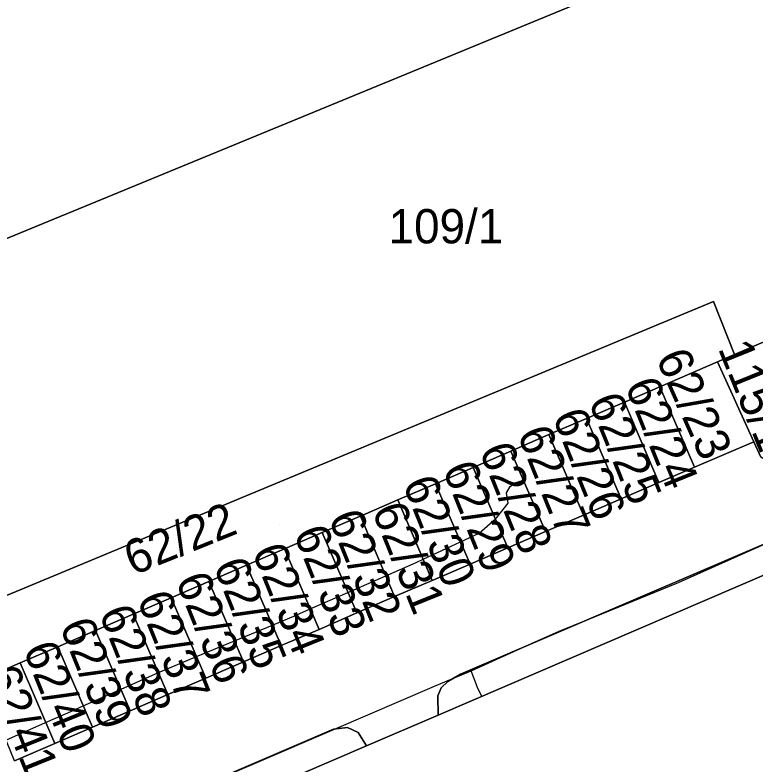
# Model space of a CAD drawing. Extents: x -264070 to -262271, y -1238894 to -1238141.
# Drawn here: x -263324.84 to -263281.67, y -1238740.84 to -1238697.15 of the extents above; entities that cross this region are included whole.
import ezdxf

# ---------------------------------------------------------------- set-up
doc = ezdxf.new("R2010")
doc.units = 0
for name, color, linetype in [('body_kn', 7, 'Continuous'), ('kladpar_druhypozemkov', 7, 'Continuous'), ('kladpar_hranice', 7, 'Continuous'), ('kladpar_parcelnecisla', 7, 'Continuous'), ('kladpar_plochy', 7, 'Continuous'), ('tarchy_linie', 7, 'Continuous')]:
    doc.layers.add(name, color=color, linetype=linetype)

msp = doc.modelspace()

# ---------------------------------------------------------------- linework, layer by layer
at = {"layer": 'body_kn'}
for p, q in [((-263284.1, -1238713.86), (-263284.1, -1238713.86)), ((-263282.87, -1238716.96), (-263282.87, -1238716.96)), ((-263283.86, -1238717.39), (-263283.86, -1238717.39)), ((-263287.22, -1238718.84), (-263287.22, -1238718.84)), ((-263287.22, -1238718.84), (-263287.22, -1238718.84)), ((-263289.29, -1238719.73), (-263289.29, -1238719.73)), ((-263289.29, -1238719.73), (-263289.29, -1238719.73)), ((-263291.5, -1238720.69), (-263291.5, -1238720.69)), ((-263291.5, -1238720.69), (-263291.5, -1238720.69)), ((-263293.7, -1238721.63), (-263293.7, -1238721.63)), ((-263293.7, -1238721.63), (-263293.7, -1238721.63)), ((-263281.74, -1238722.05), (-263281.74, -1238722.05)), ((-263295.91, -1238722.59), (-263295.91, -1238722.59)), ((-263295.91, -1238722.59), (-263295.91, -1238722.59)), ((-263298.11, -1238723.54), (-263298.11, -1238723.54)), ((-263298.11, -1238723.54), (-263298.11, -1238723.54)), ((-263285.2, -1238723.53), (-263285.2, -1238723.53)), ((-263300.31, -1238724.49), (-263300.31, -1238724.49)), ((-263295.69, -1238724.44), (-263295.69, -1238724.44)), ((-263295.18, -1238724.28), (-263295.18, -1238724.28)), ((-263295.17, -1238724.28), (-263295.17, -1238724.28)), ((-263287.28, -1238724.42), (-263287.28, -1238724.42)), ((-263295.96, -1238724.65), (-263295.96, -1238724.65)), ((-263302.51, -1238725.44), (-263302.51, -1238725.44)), ((-263302.51, -1238725.44), (-263302.51, -1238725.44)), ((-263296.18, -1238725.03), (-263296.18, -1238725.03)), ((-263289.48, -1238725.37), (-263289.48, -1238725.37)), ((-263296.08, -1238725.63), (-263296.08, -1238725.63)), ((-263304.74, -1238726.4), (-263304.74, -1238726.4)), ((-263304.69, -1238726.38), (-263304.69, -1238726.38)), ((-263304.69, -1238726.38), (-263304.69, -1238726.38)), ((-263296.82, -1238726.54), (-263296.82, -1238726.54)), ((-263296.74, -1238726.47), (-263296.74, -1238726.47)), ((-263291.69, -1238726.32), (-263291.69, -1238726.32)), ((-263306.92, -1238727.34), (-263306.92, -1238727.34)), ((-263306.92, -1238727.34), (-263306.92, -1238727.34)), ((-263297.77, -1238727.37), (-263297.77, -1238727.37)), ((-263293.89, -1238727.27), (-263293.89, -1238727.27)), ((-263298.86, -1238727.88), (-263298.86, -1238727.88)), ((-263309.13, -1238728.29), (-263309.13, -1238728.29)), ((-263296.09, -1238728.23), (-263296.09, -1238728.23)), ((-263301.03, -1238728.9), (-263301.03, -1238728.9)), ((-263311.33, -1238729.24), (-263311.33, -1238729.24)), ((-263311.33, -1238729.24), (-263311.33, -1238729.24)), ((-263301.44, -1238729.09), (-263301.44, -1238729.09)), ((-263298.3, -1238729.18), (-263298.3, -1238729.18)), ((-263298.3, -1238729.18), (-263298.3, -1238729.18)), ((-263313.54, -1238730.2), (-263313.54, -1238730.2)), ((-263303.22, -1238729.87), (-263303.22, -1238729.87)), ((-263300.5, -1238730.13), (-263300.5, -1238730.13)), ((-263286.13, -1238730.25), (-263286.13, -1238730.25)), ((-263305.42, -1238730.83), (-263305.42, -1238730.83)), ((-263302.7, -1238731.08), (-263302.7, -1238731.08)), ((-263315.74, -1238731.15), (-263315.74, -1238731.15)), ((-263307.62, -1238731.8), (-263307.62, -1238731.8)), ((-263317.95, -1238732.1), (-263317.95, -1238732.1)), ((-263308.44, -1238732.16), (-263308.44, -1238732.16)), ((-263304.9, -1238732.03), (-263304.9, -1238732.03)), ((-263291.47, -1238732.43), (-263291.47, -1238732.43)), ((-263309.83, -1238732.74), (-263309.83, -1238732.74)), ((-263320.14, -1238733.05), (-263320.14, -1238733.05)), ((-263320.14, -1238733.05), (-263320.14, -1238733.05)), ((-263307.11, -1238732.99), (-263307.11, -1238732.99)), ((-263307.11, -1238732.99), (-263307.11, -1238732.99)), ((-263293.1, -1238733.1), (-263293.1, -1238733.1)), ((-263312.04, -1238733.65), (-263312.04, -1238733.65)), ((-263322.35, -1238734), (-263322.35, -1238734)), ((-263322.35, -1238734), (-263322.35, -1238734)), ((-263309.31, -1238733.94), (-263309.31, -1238733.94)), ((-263294.71, -1238733.82), (-263294.71, -1238733.82)), ((-263314.26, -1238734.57), (-263314.26, -1238734.57)), ((-263324.55, -1238734.95), (-263324.55, -1238734.95)), ((-263324.55, -1238734.95), (-263324.55, -1238734.95)), ((-263311.51, -1238734.89), (-263311.51, -1238734.89)), ((-263311.51, -1238734.89), (-263311.51, -1238734.89)), ((-263315.51, -1238735.09), (-263315.51, -1238735.09)), ((-263298.23, -1238735.4), (-263298.23, -1238735.4)), ((-263316.47, -1238735.51), (-263316.47, -1238735.51)), ((-263313.72, -1238735.84), (-263313.72, -1238735.84)), ((-263313.72, -1238735.84), (-263313.72, -1238735.84)), ((-263299.26, -1238735.84), (-263299.26, -1238735.84)), ((-263298.86, -1238735.6), (-263298.86, -1238735.6)), ((-263299.6, -1238736.04), (-263299.6, -1238736.04)), ((-263318.66, -1238736.48), (-263318.66, -1238736.48)), ((-263315.92, -1238736.79), (-263315.92, -1238736.79)), ((-263315.92, -1238736.79), (-263315.92, -1238736.79)), ((-263300.51, -1238736.37), (-263300.51, -1238736.37)), ((-263299.99, -1238736.4), (-263299.99, -1238736.4)), ((-263297.86, -1238736.39), (-263297.86, -1238736.39)), ((-263300.17, -1238736.87), (-263300.17, -1238736.87)), ((-263297.62, -1238736.9), (-263297.62, -1238736.9)), ((-263320.87, -1238737.45), (-263320.87, -1238737.45)), ((-263321.76, -1238737.85), (-263321.76, -1238737.85)), ((-263318.12, -1238737.75), (-263318.12, -1238737.75)), ((-263300.15, -1238737.99), (-263300.15, -1238737.99)), ((-263323.06, -1238738.43), (-263323.06, -1238738.43)), ((-263320.33, -1238738.7), (-263320.33, -1238738.7)), ((-263306.27, -1238738.82), (-263306.27, -1238738.82)), ((-263306.2, -1238738.81), (-263306.2, -1238738.81)), ((-263305.44, -1238738.71), (-263305.44, -1238738.71)), ((-263304.83, -1238739), (-263304.83, -1238739)), ((-263322.53, -1238739.65), (-263322.53, -1238739.65)), ((-263304.33, -1238739.79), (-263304.33, -1238739.79))]:
    msp.add_line(p, q, dxfattribs=at)
at = {"layer": 'kladpar_druhypozemkov'}
for p, q in [((-263299.5, -1238708.47), (-263299.5, -1238708.47)), ((-263288.12, -1238720.34), (-263288.12, -1238720.34)), ((-263284.01, -1238720.72), (-263284.01, -1238720.72)), ((-263290.12, -1238721.22), (-263290.12, -1238721.22)), ((-263292.04, -1238722.19), (-263292.04, -1238722.19)), ((-263294.47, -1238722.95), (-263294.47, -1238722.95)), ((-263296.69, -1238723.99), (-263296.69, -1238723.99)), ((-263298.85, -1238725.07), (-263298.85, -1238725.07)), ((-263300.92, -1238726.07), (-263300.92, -1238726.07)), ((-263309.43, -1238726.9), (-263309.43, -1238726.9)), ((-263303.11, -1238727.18), (-263303.11, -1238727.18)), ((-263305.53, -1238728.03), (-263305.53, -1238728.03)), ((-263307.76, -1238729.18), (-263307.76, -1238729.18)), ((-263310.03, -1238729.95), (-263310.03, -1238729.95)), ((-263311.88, -1238730.72), (-263311.88, -1238730.72)), ((-263314.03, -1238731.53), (-263314.03, -1238731.53)), ((-263315.99, -1238732.72), (-263315.99, -1238732.72)), ((-263318.56, -1238733.72), (-263318.56, -1238733.72)), ((-263320.33, -1238734.8), (-263320.33, -1238734.8)), ((-263322.33, -1238735.64), (-263322.33, -1238735.64)), ((-263324.67, -1238736.8), (-263324.67, -1238736.8))]:
    msp.add_line(p, q, dxfattribs=at)
at = {"layer": 'kladpar_hranice'}
for points in [[(-263241.51, -1238642.66), (-263237.17, -1238653.7), (-263255.99, -1238661.44), (-263248.99, -1238678.33), (-263260.93, -1238683.43), (-263264.45, -1238684.93), (-263267.46, -1238686.21), (-263268.81, -1238686.79), (-263275.48, -1238689.64), (-263343.01, -1238717.45), (-263346.81, -1238709.49), (-263349.16, -1238704.58), (-263352.6, -1238697.37)], [(-263275.48, -1238689.64), (-263266.88, -1238707.61), (-263265.91, -1238709.64), (-263266.63, -1238709.95), (-263268.9, -1238710.93), (-263271.44, -1238712.03), (-263273.64, -1238712.98), (-263275.85, -1238713.93), (-263277.93, -1238714.83), (-263281.2, -1238716.24), (-263282.87, -1238716.96), (-263284.1, -1238713.86), (-263333.91, -1238734.58), (-263343.01, -1238717.45), (-263275.48, -1238689.64)], [(-263226.16, -1238704.45), (-263298.86, -1238735.6), (-263299.6, -1238736.04), (-263299.99, -1238736.4), (-263300.17, -1238736.87), (-263300.15, -1238737.99), (-263304.33, -1238739.79), (-263304.83, -1238739), (-263305.44, -1238738.71), (-263306.27, -1238738.82), (-263322.73, -1238745.9), (-263323.57, -1238746.43), (-263324.21, -1238747.09), (-263324.61, -1238747.78), (-263324.77, -1238748.55), (-263324.82, -1238749.33), (-263324.62, -1238750.13), (-263317.97, -1238765.56)], [(-263224.32, -1238705.38), (-263300.15, -1238737.99), (-263300.17, -1238736.87), (-263299.99, -1238736.4), (-263299.6, -1238736.04), (-263298.86, -1238735.6), (-263226.16, -1238704.45)], [(-263323.37, -1238747.98), (-263304.33, -1238739.79), (-263300.15, -1238737.99), (-263224.32, -1238705.38)], [(-263333.91, -1238734.58), (-263284.1, -1238713.86), (-263282.87, -1238716.96), (-263283.86, -1238717.39), (-263287.22, -1238718.84), (-263289.29, -1238719.73), (-263291.5, -1238720.69), (-263293.7, -1238721.63), (-263295.91, -1238722.59), (-263298.11, -1238723.54), (-263300.31, -1238724.49), (-263302.51, -1238725.44), (-263304.69, -1238726.38), (-263304.74, -1238726.4), (-263306.92, -1238727.34), (-263309.13, -1238728.29), (-263311.33, -1238729.24), (-263313.54, -1238730.2), (-263315.74, -1238731.15), (-263317.95, -1238732.1), (-263320.14, -1238733.05), (-263322.35, -1238734), (-263324.55, -1238734.95), (-263326.82, -1238735.93)], [(-263281.2, -1238716.24), (-263279.15, -1238720.9), (-263279.03, -1238721.21), (-263278.93, -1238721.54), (-263278.94, -1238722.03), (-263279.23, -1238722.47), (-263280.08, -1238722.95), (-263280.7, -1238723.12), (-263281.09, -1238723.1), (-263281.33, -1238722.95), (-263281.74, -1238722.05), (-263283.86, -1238717.39), (-263282.87, -1238716.96), (-263281.2, -1238716.24)], [(-263287.22, -1238718.84), (-263283.86, -1238717.39), (-263281.74, -1238722.05), (-263285.2, -1238723.53), (-263287.22, -1238718.84)], [(-263289.29, -1238719.73), (-263287.22, -1238718.84), (-263285.2, -1238723.53), (-263287.28, -1238724.42), (-263289.29, -1238719.73)], [(-263291.5, -1238720.69), (-263289.29, -1238719.73), (-263287.28, -1238724.42), (-263289.48, -1238725.37), (-263291.5, -1238720.69)], [(-263293.7, -1238721.63), (-263291.5, -1238720.69), (-263289.48, -1238725.37), (-263291.69, -1238726.32), (-263293.7, -1238721.63)], [(-263295.91, -1238722.59), (-263293.7, -1238721.63), (-263291.69, -1238726.32), (-263293.89, -1238727.27), (-263295.91, -1238722.59)], [(-263324.87, -1238740.66), (-263322.53, -1238739.65), (-263320.33, -1238738.7), (-263318.12, -1238737.75), (-263315.92, -1238736.79), (-263313.72, -1238735.84), (-263311.51, -1238734.89), (-263309.31, -1238733.94), (-263307.11, -1238732.99), (-263304.9, -1238732.03), (-263302.7, -1238731.08), (-263300.5, -1238730.13), (-263298.3, -1238729.18), (-263296.09, -1238728.23), (-263293.89, -1238727.27), (-263291.69, -1238726.32), (-263289.48, -1238725.37), (-263287.28, -1238724.42), (-263285.2, -1238723.53), (-263281.74, -1238722.05), (-263281.33, -1238722.95)], [(-263298.11, -1238723.54), (-263295.91, -1238722.59), (-263293.89, -1238727.27), (-263296.09, -1238728.23), (-263298.11, -1238723.54)], [(-263298.3, -1238729.18), (-263300.31, -1238724.49), (-263298.11, -1238723.54), (-263296.09, -1238728.23), (-263298.3, -1238729.18)], [(-263302.51, -1238725.44), (-263300.31, -1238724.49), (-263298.3, -1238729.18), (-263300.5, -1238730.13), (-263302.51, -1238725.44)], [(-263304.69, -1238726.38), (-263302.51, -1238725.44), (-263300.5, -1238730.13), (-263302.7, -1238731.08), (-263304.69, -1238726.38)], [(-263306.92, -1238727.34), (-263304.74, -1238726.4), (-263304.69, -1238726.38), (-263302.7, -1238731.08), (-263304.9, -1238732.03), (-263306.92, -1238727.34)], [(-263307.11, -1238732.99), (-263309.13, -1238728.29), (-263306.92, -1238727.34), (-263304.9, -1238732.03), (-263307.11, -1238732.99)], [(-263311.33, -1238729.24), (-263309.13, -1238728.29), (-263307.11, -1238732.99), (-263309.31, -1238733.94), (-263311.33, -1238729.24)], [(-263311.51, -1238734.89), (-263313.54, -1238730.2), (-263311.33, -1238729.24), (-263309.31, -1238733.94), (-263311.51, -1238734.89)], [(-263313.72, -1238735.84), (-263315.74, -1238731.15), (-263313.54, -1238730.2), (-263311.51, -1238734.89), (-263313.72, -1238735.84)], [(-263315.92, -1238736.79), (-263317.95, -1238732.1), (-263315.74, -1238731.15), (-263313.72, -1238735.84), (-263315.92, -1238736.79)], [(-263320.14, -1238733.05), (-263317.95, -1238732.1), (-263315.92, -1238736.79), (-263318.12, -1238737.75), (-263320.14, -1238733.05)], [(-263322.35, -1238734), (-263320.14, -1238733.05), (-263318.12, -1238737.75), (-263320.33, -1238738.7), (-263322.35, -1238734)], [(-263324.55, -1238734.95), (-263322.35, -1238734), (-263320.33, -1238738.7), (-263322.53, -1238739.65), (-263324.55, -1238734.95)], [(-263326.82, -1238735.93), (-263324.55, -1238734.95), (-263322.53, -1238739.65), (-263324.87, -1238740.66), (-263326.82, -1238735.93)], [(-263317.97, -1238765.56), (-263324.62, -1238750.13), (-263324.82, -1238749.33), (-263324.77, -1238748.55), (-263324.61, -1238747.78), (-263324.21, -1238747.09), (-263323.57, -1238746.43), (-263322.73, -1238745.9), (-263306.27, -1238738.82), (-263305.44, -1238738.71), (-263304.83, -1238739), (-263304.33, -1238739.79), (-263323.37, -1238747.98), (-263302.01, -1238797.64)]]:
    msp.add_lwpolyline(points, dxfattribs=at)
at = {"layer": 'kladpar_plochy'}
for p, q in [((-263322.73, -1238745.9), (-263306.27, -1238738.82)), ((-263306.27, -1238738.82), (-263305.44, -1238738.71)), ((-263305.44, -1238738.71), (-263304.83, -1238739)), ((-263304.83, -1238739), (-263304.33, -1238739.79)), ((-263304.33, -1238739.79), (-263323.37, -1238747.98))]:
    msp.add_line(p, q, dxfattribs=at)
for points in [[(-263241.51, -1238642.66), (-263237.17, -1238653.7), (-263255.99, -1238661.44), (-263248.99, -1238678.33), (-263260.93, -1238683.43), (-263264.45, -1238684.93), (-263267.46, -1238686.21), (-263268.81, -1238686.79), (-263275.48, -1238689.64), (-263343.01, -1238717.45), (-263346.81, -1238709.49), (-263349.16, -1238704.58), (-263352.6, -1238697.37)], [(-263226.16, -1238704.45), (-263298.86, -1238735.6), (-263299.6, -1238736.04), (-263299.99, -1238736.4), (-263300.17, -1238736.87), (-263300.15, -1238737.99), (-263304.33, -1238739.79), (-263304.83, -1238739), (-263305.44, -1238738.71), (-263306.27, -1238738.82), (-263322.73, -1238745.9), (-263323.57, -1238746.43), (-263324.21, -1238747.09), (-263324.61, -1238747.78), (-263324.77, -1238748.55), (-263324.82, -1238749.33), (-263324.62, -1238750.13), (-263317.97, -1238765.56)], [(-263224.32, -1238705.38), (-263300.15, -1238737.99), (-263300.17, -1238736.87), (-263299.99, -1238736.4), (-263299.6, -1238736.04), (-263298.86, -1238735.6), (-263226.16, -1238704.45)], [(-263225.74, -1238809.65), (-263240.99, -1238773.98), (-263243.16, -1238774.92), (-263257.16, -1238742.42), (-263270.48, -1238748.14), (-263256.41, -1238780.69), (-263285.84, -1238793.42), (-263285.27, -1238794.7), (-263285.76, -1238794.9), (-263286.32, -1238793.58), (-263299.44, -1238799.25), (-263300.44, -1238797), (-263302.01, -1238797.64), (-263323.37, -1238747.98), (-263304.33, -1238739.79), (-263300.15, -1238737.99), (-263224.32, -1238705.38)], [(-263333.91, -1238734.58), (-263284.1, -1238713.86), (-263282.87, -1238716.96), (-263283.86, -1238717.39), (-263287.22, -1238718.84), (-263289.29, -1238719.73), (-263291.5, -1238720.69), (-263293.7, -1238721.63), (-263295.91, -1238722.59), (-263298.11, -1238723.54), (-263300.31, -1238724.49), (-263302.51, -1238725.44), (-263304.69, -1238726.38), (-263304.74, -1238726.4), (-263306.92, -1238727.34), (-263309.13, -1238728.29), (-263311.33, -1238729.24), (-263313.54, -1238730.2), (-263315.74, -1238731.15), (-263317.95, -1238732.1), (-263320.14, -1238733.05), (-263322.35, -1238734), (-263324.55, -1238734.95), (-263326.82, -1238735.93)], [(-263324.87, -1238740.66), (-263322.53, -1238739.65), (-263320.33, -1238738.7), (-263318.12, -1238737.75), (-263315.92, -1238736.79), (-263313.72, -1238735.84), (-263311.51, -1238734.89), (-263309.31, -1238733.94), (-263307.11, -1238732.99), (-263304.9, -1238732.03), (-263302.7, -1238731.08), (-263300.5, -1238730.13), (-263298.3, -1238729.18), (-263296.09, -1238728.23), (-263293.89, -1238727.27), (-263291.69, -1238726.32), (-263289.48, -1238725.37), (-263287.28, -1238724.42), (-263285.2, -1238723.53), (-263281.74, -1238722.05), (-263281.33, -1238722.95)]]:
    msp.add_lwpolyline(points, dxfattribs=at)
for points in [[(-263275.48, -1238689.64), (-263266.88, -1238707.61), (-263265.91, -1238709.64), (-263266.63, -1238709.95), (-263268.9, -1238710.93), (-263271.44, -1238712.03), (-263273.64, -1238712.98), (-263275.85, -1238713.93), (-263277.93, -1238714.83), (-263281.2, -1238716.24), (-263282.87, -1238716.96), (-263284.1, -1238713.86), (-263333.91, -1238734.58), (-263343.01, -1238717.45)], [(-263281.2, -1238716.24), (-263279.15, -1238720.9), (-263279.03, -1238721.21), (-263278.93, -1238721.54), (-263278.94, -1238722.03), (-263279.23, -1238722.47), (-263280.08, -1238722.95), (-263280.7, -1238723.12), (-263281.09, -1238723.1), (-263281.33, -1238722.95), (-263281.74, -1238722.05), (-263283.86, -1238717.39), (-263282.87, -1238716.96)], [(-263287.22, -1238718.84), (-263283.86, -1238717.39), (-263281.74, -1238722.05), (-263285.2, -1238723.53)], [(-263289.29, -1238719.73), (-263287.22, -1238718.84), (-263285.2, -1238723.53), (-263287.28, -1238724.42)], [(-263291.5, -1238720.69), (-263289.29, -1238719.73), (-263287.28, -1238724.42), (-263289.48, -1238725.37)], [(-263293.7, -1238721.63), (-263291.5, -1238720.69), (-263289.48, -1238725.37), (-263291.69, -1238726.32)], [(-263295.91, -1238722.59), (-263293.7, -1238721.63), (-263291.69, -1238726.32), (-263293.89, -1238727.27)], [(-263298.11, -1238723.54), (-263295.91, -1238722.59), (-263293.89, -1238727.27), (-263296.09, -1238728.23)], [(-263298.3, -1238729.18), (-263300.31, -1238724.49), (-263298.11, -1238723.54), (-263296.09, -1238728.23)], [(-263302.51, -1238725.44), (-263300.31, -1238724.49), (-263298.3, -1238729.18), (-263300.5, -1238730.13)], [(-263304.69, -1238726.38), (-263302.51, -1238725.44), (-263300.5, -1238730.13), (-263302.7, -1238731.08)], [(-263306.92, -1238727.34), (-263304.74, -1238726.4), (-263304.69, -1238726.38), (-263302.7, -1238731.08), (-263304.9, -1238732.03)], [(-263307.11, -1238732.99), (-263309.13, -1238728.29), (-263306.92, -1238727.34), (-263304.9, -1238732.03)], [(-263311.33, -1238729.24), (-263309.13, -1238728.29), (-263307.11, -1238732.99), (-263309.31, -1238733.94)], [(-263311.51, -1238734.89), (-263313.54, -1238730.2), (-263311.33, -1238729.24), (-263309.31, -1238733.94)], [(-263313.72, -1238735.84), (-263315.74, -1238731.15), (-263313.54, -1238730.2), (-263311.51, -1238734.89)], [(-263315.92, -1238736.79), (-263317.95, -1238732.1), (-263315.74, -1238731.15), (-263313.72, -1238735.84)], [(-263320.14, -1238733.05), (-263317.95, -1238732.1), (-263315.92, -1238736.79), (-263318.12, -1238737.75)], [(-263322.35, -1238734), (-263320.14, -1238733.05), (-263318.12, -1238737.75), (-263320.33, -1238738.7)], [(-263324.55, -1238734.95), (-263322.35, -1238734), (-263320.33, -1238738.7), (-263322.53, -1238739.65)], [(-263326.82, -1238735.93), (-263324.55, -1238734.95), (-263322.53, -1238739.65), (-263324.87, -1238740.66)]]:
    msp.add_lwpolyline(points, close=True, dxfattribs=at)
at = {"layer": 'tarchy_linie'}
for points in [[(-263297.62, -1238736.9), (-263297.86, -1238736.39), (-263298.23, -1238735.4), (-263294.71, -1238733.82), (-263293.1, -1238733.1), (-263291.47, -1238732.43), (-263286.13, -1238730.25), (-263281.61, -1238728.24), (-263279.84, -1238727.45), (-263278.83, -1238727), (-263261.85, -1238719.71), (-263255.53, -1238716.97), (-263251.15, -1238714.91), (-263248.78, -1238713.99), (-263230.45, -1238706.19)], [(-263325.37, -1238739.45), (-263323.06, -1238738.43), (-263321.76, -1238737.85), (-263320.87, -1238737.45), (-263318.66, -1238736.48), (-263316.47, -1238735.51), (-263315.51, -1238735.09), (-263314.26, -1238734.57), (-263312.04, -1238733.65), (-263309.83, -1238732.74), (-263308.44, -1238732.16), (-263307.62, -1238731.8), (-263305.42, -1238730.83), (-263303.22, -1238729.87), (-263301.44, -1238729.09), (-263301.03, -1238728.9), (-263298.86, -1238727.88), (-263297.77, -1238727.37), (-263296.82, -1238726.54), (-263296.74, -1238726.47), (-263296.08, -1238725.63), (-263296.18, -1238725.03), (-263295.96, -1238724.65), (-263295.69, -1238724.44), (-263295.18, -1238724.28), (-263295.17, -1238724.28)], [(-263323.34, -1238745.99), (-263320.15, -1238744.79), (-263320.07, -1238744.76), (-263306.2, -1238738.81), (-263300.51, -1238736.37), (-263299.26, -1238735.84), (-263298.23, -1238735.4)]]:
    msp.add_lwpolyline(points, dxfattribs=at)

# ---------------------------------------------------------------- texts
at = {"layer": 'kladpar_parcelnecisla'}
msp.add_text('109/1', height=2, dxfattribs=at).set_placement((-263303.052, -1238710.47))
for s, rotation, p in [('115/13', 292, (-263283.853, -1238716.591)), ('62/23', 294, (-263287.488, -1238717.155)), ('62/24', 292, (-263289.285, -1238718.769)), ('62/25', 292, (-263291.416, -1238719.678)), ('62/26', 292, (-263293.515, -1238720.579)), ('62/27', 292, (-263295.567, -1238721.583)), ('62/28', 292, (-263297.784, -1238722.557)), ('62/29', 292, (-263299.925, -1238723.649)), ('62/30', 292, (-263302.253, -1238724.495)), ('62/22', 22, (-263317.961, -1238729.868)), ('62/31', 292, (-263304.048, -1238726.054)), ('62/32', 292, (-263306.583, -1238726.484)), ('62/33', 292, (-263308.619, -1238727.389)), ('62/34', 292, (-263311.041, -1238728.444)), ('62/35', 292, (-263313.292, -1238729.283)), ('62/36', 292, (-263315.501, -1238730.134)), ('62/37', 292, (-263317.753, -1238731.218)), ('62/38', 292, (-263319.97, -1238732.042)), ('62/39', 292, (-263322.261, -1238732.794)), ('62/40', 292, (-263324.394, -1238734.16)), ('62/41', 292, (-263326.609, -1238735.569))]:
    msp.add_text(s, height=2, rotation=rotation, dxfattribs=at).set_placement(p)

doc.saveas('drawing.dxf')
